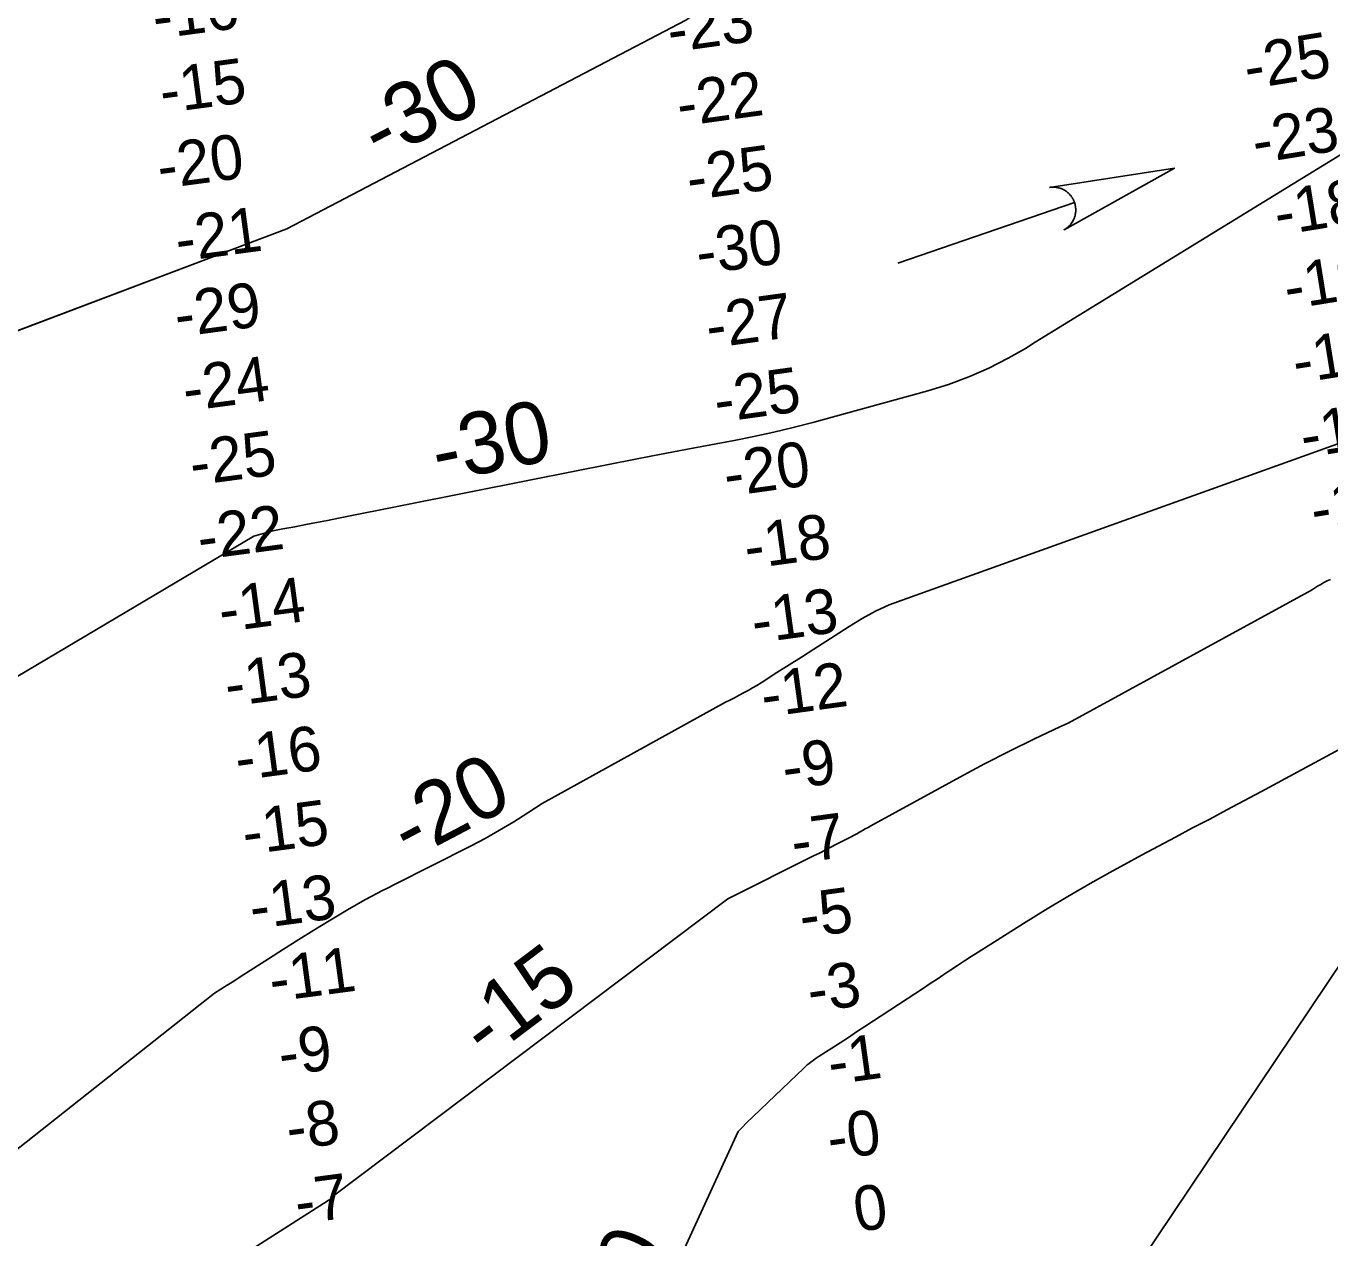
# Model space of a CAD drawing. Extents: x 3219052 to 3256913, y 800770 to 826146.
# Drawn here: x 3224628 to 3226376, y 813510 to 815134 of the extents above; entities that cross this region are included whole.
import ezdxf

# ---------------------------------------------------------------- set-up
doc = ezdxf.new("R2010")
doc.units = 0
for name, color, linetype in [('V-RIVR-RANG', 7, 'Continuous'), ('V-STRM-FLOW', 7, 'Continuous'), ('V-TOPO-DPTH', 7, 'Continuous'), ('V-TOPO-MINR', 7, 'Continuous'), ('V-TOPO-MINR-IDEN', 7, 'Continuous')]:
    doc.layers.add(name, color=color, linetype=linetype)

msp = doc.modelspace()

# ---------------------------------------------------------------- linework, layer by layer
at = {"layer": 'V-STRM-FLOW'}
msp.add_line((3225796.7, 814816.3), (3226033.5, 814897.6), dxfattribs=at)
msp.add_lwpolyline([(3226000.1, 814917.9), (3226167.4, 814943.6), (3226019.6, 814861.2), (3226022.2, 814862.8), (3226024.5, 814864.6), (3226025.4, 814865.4), (3226026.2, 814866.1), (3226027, 814867), (3226027.8, 814867.9), (3226028.5, 814868.7), (3226029.4, 814869.9), (3226030.3, 814871.2), (3226030.7, 814871.9), (3226031.3, 814872.9), (3226032, 814874.2), (3226032.5, 814875.2), (3226033, 814876.3), (3226033.3, 814877.1), (3226033.6, 814877.9), (3226033.9, 814879), (3226034.2, 814879.9), (3226034.4, 814880.9), (3226034.6, 814881.7), (3226034.8, 814882.9), (3226035, 814884.1), (3226035.1, 814885), (3226035.1, 814886.1), (3226035.2, 814887.1), (3226035.2, 814887.9), (3226035.2, 814888.6), (3226035.1, 814889.6), (3226035, 814890.6), (3226034.9, 814891.6), (3226034.8, 814892.6), (3226034.6, 814893.5), (3226034.4, 814894.4), (3226034.2, 814895.3), (3226033.9, 814896.4), (3226033.5, 814897.6), (3226033.4, 814898), (3226033.2, 814898.6), (3226032.9, 814899.3), (3226032.6, 814900), (3226032.3, 814900.6), (3226032.1, 814901.2), (3226031.7, 814901.9), (3226031.4, 814902.4), (3226031, 814903.1), (3226030.6, 814903.7), (3226030.4, 814904.2), (3226029.6, 814905.3), (3226029.2, 814905.9), (3226028.9, 814906.3), (3226028.4, 814906.9), (3226027.9, 814907.5), (3226027.4, 814908.1), (3226026.8, 814908.7), (3226026.2, 814909.3), (3226025.8, 814909.8), (3226025.4, 814910.2), (3226024.8, 814910.7), (3226024.3, 814911.1), (3226023.7, 814911.6), (3226023, 814912.1), (3226022.4, 814912.6), (3226021.5, 814913.2), (3226020.9, 814913.6), (3226020.2, 814914), (3226019.5, 814914.4), (3226018.9, 814914.7), (3226018.3, 814915), (3226017.3, 814915.5), (3226017.3, 814915.5), (3226016.7, 814915.8), (3226016.3, 814915.9), (3226015.7, 814916.2), (3226014.9, 814916.5), (3226014.2, 814916.7), (3226013.6, 814916.9), (3226012.9, 814917.1), (3226012.1, 814917.3), (3226011.6, 814917.4), (3226010.9, 814917.6), (3226010, 814917.8), (3226009.4, 814917.9), (3226009, 814917.9), (3226008.5, 814918), (3226008, 814918.1), (3226007.4, 814918.1), (3226006.7, 814918.2), (3226006.1, 814918.2), (3226005.5, 814918.2), (3226004.6, 814918.2), (3226004.1, 814918.2), (3226003.3, 814918.2), (3226002.4, 814918.2), (3226001.7, 814918.1), (3226001.2, 814918), (3226000.7, 814918), (3226000.4, 814917.9)], close=True, dxfattribs=at)
at = {"layer": 'V-TOPO-DPTH'}
for points in [[(3226540.9, 815524.7), (3226311.9, 815518.8), (3225558.2, 815173.1), (3225546.1, 815164.6), (3225533.9, 815156.2), (3225512.7, 815142.1), (3224977.8, 814862.2), (3224491.2, 814678.5)], [(3225512.7, 815142.1), (3224977.8, 814862.2), (3224310.7, 814610.3)], [(3224310.4, 814081.2), (3224933.4, 814450.3), (3224939.7, 814452.3), (3224946.2, 814454.2), (3224952.6, 814455.9), (3224959.1, 814457.5), (3224965.7, 814458.9), (3224972.3, 814460.2), (3224988.4, 814463.1), (3225003.1, 814465.9), (3225017.7, 814468.7), (3225032.4, 814471.5), (3225047, 814474.4), (3225305.1, 814526), (3225359.3, 814536.7), (3225413.5, 814547.4), (3225467.7, 814557.9), (3225522, 814568.2), (3225577.5, 814578.8), (3225603.9, 814584.1), (3225630.3, 814589.8), (3225656.5, 814596.2), (3225682.6, 814603), (3225837.1, 814645.1), (3225864.8, 814653.8), (3225892, 814663.8), (3225918.5, 814675.7), (3225944.4, 814688.8), (3225968, 814701.9), (3225980.9, 814710.4), (3226450.5, 814998.7)], [(3224310.4, 814081.2), (3224933.4, 814450.3), (3224939.7, 814452.3), (3224946.2, 814454.2), (3224952.6, 814455.9), (3224959.1, 814457.5), (3224965.7, 814458.9), (3224972.3, 814460.2), (3224988.4, 814463.1), (3225003.1, 814465.9), (3225017.7, 814468.7), (3225032.4, 814471.5), (3225047, 814474.4), (3225305.1, 814526), (3225359.3, 814536.7), (3225413.5, 814547.4), (3225467.7, 814557.9), (3225522, 814568.2), (3225577.5, 814578.8), (3225603.9, 814584.1), (3225630.3, 814589.8), (3225656.5, 814596.2), (3225682.6, 814603), (3225837.1, 814645.1), (3225864.8, 814653.8), (3225892, 814663.8), (3225918.5, 814675.7), (3225944.4, 814688.8), (3225968, 814701.9), (3225980.9, 814710.4), (3226450.5, 814998.7)], [(3224467.7, 813511.7), (3224880.8, 813838.1), (3224889.4, 813843.4), (3224898, 813848.8), (3224906.6, 813854.2), (3224915.1, 813859.7), (3224923.7, 813865.2), (3224953.1, 813884.1), (3224973.3, 813897), (3224993.7, 813909.8), (3225014.1, 813922.4), (3225034.7, 813934.9), (3225061.3, 813950.9), (3225068.6, 813955.2), (3225076, 813959.5), (3225083.4, 813963.6), (3225090.9, 813967.6), (3225098.4, 813971.6), (3225105.9, 813975.5), (3225113.5, 813979.4), (3225121.1, 813983.2), (3225223.9, 814035.1), (3225243.6, 814045.5), (3225263, 814056.3), (3225282, 814067.8), (3225300.8, 814079.7), (3225302.1, 814080.6), (3225320, 814092.4), (3225565.7, 814227.9), (3225571.7, 814230.9), (3225577.8, 814234), (3225583.9, 814237.2), (3225589.9, 814240.3), (3225595.9, 814243.6), (3225601.8, 814247), (3225607.6, 814250.5), (3225613.4, 814254.1), (3225634.7, 814267.6), (3225651.1, 814278.1), (3225667.5, 814288.5), (3225683.9, 814299), (3225700.3, 814309.5), (3225731.3, 814329.5), (3225748.8, 814340), (3225766.7, 814349.8), (3225785.2, 814358.5), (3226397.6, 814578.3)], [(3226397.6, 814578.3), (3225785.2, 814358.5), (3225766.7, 814349.8), (3225748.8, 814340), (3225731.3, 814329.5), (3225700.3, 814309.5), (3225683.9, 814299), (3225667.5, 814288.5), (3225651.1, 814278.1), (3225634.7, 814267.6), (3225613.4, 814254.1), (3225607.6, 814250.5), (3225601.8, 814247), (3225595.9, 814243.6), (3225589.9, 814240.3), (3225583.9, 814237.2), (3225577.8, 814234), (3225571.7, 814230.9), (3225565.7, 814227.9), (3225320, 814092.4), (3225302.1, 814080.6), (3225300.8, 814079.7), (3225282, 814067.8), (3225263, 814056.3), (3225243.6, 814045.5), (3225223.9, 814035.1), (3225121.1, 813983.2), (3225113.5, 813979.4), (3225105.9, 813975.5), (3225098.4, 813971.6), (3225090.9, 813967.6), (3225083.4, 813963.6), (3225076, 813959.5), (3225068.6, 813955.2), (3225061.3, 813950.9), (3225034.7, 813934.9), (3225014.1, 813922.4), (3224993.7, 813909.8), (3224973.3, 813897), (3224953.1, 813884.1), (3224923.7, 813865.2), (3224915.1, 813859.7), (3224906.6, 813854.2), (3224898, 813848.8), (3224889.4, 813843.4), (3224880.8, 813838.1), (3224467.7, 813511.7)], [(3226443.5, 814194.5), (3226283.3, 814107.9), (3226260.5, 814095.7), (3226237.6, 814083.5), (3226214.7, 814071.4), (3226191.8, 814059.4), (3226168.8, 814047.3), (3226145.9, 814035.2), (3226123.1, 814022.9), (3226100.3, 814010.6), (3226084.8, 814002.1), (3226054.5, 813985.2), (3226024.4, 813967.8), (3225994.7, 813949.9), (3225965.2, 813931.6), (3225904.4, 813893.1), (3225895.2, 813887.2), (3225885.9, 813881.3), (3225876.8, 813875.2), (3225867.6, 813869.2), (3225858.5, 813863.1), (3225849.3, 813857), (3225840.1, 813850.9), (3225831, 813844.9), (3225752.6, 813793.3), (3225741.5, 813786), (3225730.4, 813778.8), (3225719.3, 813771.6), (3225708.1, 813764.4), (3225691.4, 813753.6), (3225688.6, 813751.8), (3225685.9, 813749.9), (3225683.2, 813748), (3225680.6, 813746), (3225678, 813744), (3225675.4, 813741.9), (3225672.9, 813739.7), (3225670.5, 813737.5), (3225593.5, 813663.8), (3225587.9, 813658.2), (3225582.5, 813652.5), (3225371.5, 813192)], [(3225371.5, 813192), (3225582.5, 813652.5), (3225587.9, 813658.2), (3225593.5, 813663.8), (3225670.5, 813737.5), (3225672.9, 813739.7), (3225675.4, 813741.9), (3225678, 813744), (3225680.6, 813746), (3225683.2, 813748), (3225685.9, 813749.9), (3225688.6, 813751.8), (3225691.4, 813753.6), (3225708.1, 813764.4), (3225719.3, 813771.6), (3225730.4, 813778.8), (3225741.5, 813786), (3225752.6, 813793.3), (3225831, 813844.9), (3225840.1, 813850.9), (3225849.3, 813857), (3225858.5, 813863.1), (3225867.6, 813869.2), (3225876.8, 813875.2), (3225885.9, 813881.3), (3225895.2, 813887.2), (3225904.4, 813893.1), (3225965.2, 813931.6), (3225994.7, 813949.9), (3226024.4, 813967.8), (3226054.5, 813985.2), (3226084.8, 814002.1), (3226100.3, 814010.6), (3226123.1, 814022.9), (3226145.9, 814035.2), (3226168.8, 814047.3), (3226191.8, 814059.4), (3226214.7, 814071.4), (3226237.6, 814083.5), (3226260.5, 814095.7), (3226283.3, 814107.9), (3226443.5, 814194.5)]]:
    msp.add_lwpolyline(points, dxfattribs=at)
at = {"layer": 'V-TOPO-MINR'}
for points in [[(3225512.7, 815142.1), (3224977.8, 814862.2), (3224310.7, 814610.3)], [(3224310.4, 814081.2), (3224933.4, 814450.3), (3224939.7, 814452.3), (3224946.2, 814454.2), (3224952.6, 814455.9), (3224959.1, 814457.5), (3224965.7, 814458.9), (3224972.3, 814460.2), (3224988.4, 814463.1), (3225003.1, 814465.9), (3225017.7, 814468.7), (3225032.4, 814471.5), (3225047, 814474.4), (3225305.1, 814526), (3225359.3, 814536.7), (3225413.5, 814547.4), (3225467.7, 814557.9), (3225522, 814568.2), (3225577.5, 814578.8), (3225603.9, 814584.1), (3225630.3, 814589.8), (3225656.5, 814596.2), (3225682.6, 814603), (3225837.1, 814645.1), (3225864.8, 814653.8), (3225892, 814663.8), (3225918.5, 814675.7), (3225944.4, 814688.8), (3225968, 814701.9), (3225980.9, 814710.4), (3226450.5, 814998.7)], [(3224467.7, 813511.7), (3224880.8, 813838.1), (3224889.4, 813843.4), (3224898, 813848.8), (3224906.6, 813854.2), (3224915.1, 813859.7), (3224923.7, 813865.2), (3224953.1, 813884.1), (3224973.3, 813897), (3224993.7, 813909.8), (3225014.1, 813922.4), (3225034.7, 813934.9), (3225061.3, 813950.9), (3225068.6, 813955.2), (3225076, 813959.5), (3225083.4, 813963.6), (3225090.9, 813967.6), (3225098.4, 813971.6), (3225105.9, 813975.5), (3225113.5, 813979.4), (3225121.1, 813983.2), (3225223.9, 814035.1), (3225243.6, 814045.5), (3225263, 814056.3), (3225282, 814067.8), (3225300.8, 814079.7), (3225302.1, 814080.6), (3225320, 814092.4), (3225565.7, 814227.9), (3225571.7, 814230.9), (3225577.8, 814234), (3225583.9, 814237.2), (3225589.9, 814240.3), (3225595.9, 814243.6), (3225601.8, 814247), (3225607.6, 814250.5), (3225613.4, 814254.1), (3225634.7, 814267.6), (3225651.1, 814278.1), (3225667.5, 814288.5), (3225683.9, 814299), (3225700.3, 814309.5), (3225731.3, 814329.5), (3225748.8, 814340), (3225766.7, 814349.8), (3225785.2, 814358.5), (3226397.6, 814578.3)], [(3224636.4, 813306.9), (3225037.9, 813563.2), (3225037.9, 813563.4), (3225038.3, 813564.5), (3225038.6, 813564.9), (3225568.8, 813964.3), (3225683.8, 814022), (3225691.5, 814025.8), (3225699.3, 814029.7), (3225706.9, 814033.7), (3225714.6, 814037.6), (3225730.4, 814045.7), (3225734.2, 814047.6), (3225738, 814049.7), (3225741.8, 814051.7), (3225745.5, 814053.8), (3225749.3, 814056), (3225753.1, 814058.1), (3225756.8, 814060.2), (3225760.6, 814062.2), (3225879.7, 814127.5), (3225912.9, 814145.2), (3225946.2, 814162.4), (3225980, 814178.9), (3226014, 814194.9), (3226025, 814199.9), (3226351, 814378.3), (3226355.1, 814380.9), (3226359.3, 814383.4), (3226363.5, 814385.8), (3226367.8, 814388.2), (3226372.1, 814390.4), (3226376.5, 814392.6)], [(3225371.5, 813192), (3225582.5, 813652.5), (3225587.9, 813658.2), (3225593.5, 813663.8), (3225670.5, 813737.5), (3225672.9, 813739.7), (3225675.4, 813741.9), (3225678, 813744), (3225680.6, 813746), (3225683.2, 813748), (3225685.9, 813749.9), (3225688.6, 813751.8), (3225691.4, 813753.6), (3225708.1, 813764.4), (3225719.3, 813771.6), (3225730.4, 813778.8), (3225741.5, 813786), (3225752.6, 813793.3), (3225831, 813844.9), (3225840.1, 813850.9), (3225849.3, 813857), (3225858.5, 813863.1), (3225867.6, 813869.2), (3225876.8, 813875.2), (3225885.9, 813881.3), (3225895.2, 813887.2), (3225904.4, 813893.1), (3225965.2, 813931.6), (3225994.7, 813949.9), (3226024.4, 813967.8), (3226054.5, 813985.2), (3226084.8, 814002.1), (3226100.3, 814010.6), (3226123.1, 814022.9), (3226145.9, 814035.2), (3226168.8, 814047.3), (3226191.8, 814059.4), (3226214.7, 814071.4), (3226237.6, 814083.5), (3226260.5, 814095.7), (3226283.3, 814107.9), (3226443.5, 814194.5)], [(3225913.9, 813168.2), (3226464.2, 813988.2)]]:
    msp.add_lwpolyline(points, dxfattribs=at)

# ---------------------------------------------------------------- texts
at = {"layer": 'V-RIVR-RANG'}
for s, rotation, p in [('-16', 7.6247, (3224801.5, 815116.5)), ('-23', 7.8896, (3225491.7, 815098.5)), ('-25', 9.1991, (3226265.5, 815049)), ('-15', 7.6247, (3224811.2, 815017)), ('-22', 7.8896, (3225504.4, 814999.3)), ('-23', 9.1991, (3226276.4, 814949.5)), ('-20', 7.6247, (3224807.9, 814915.7)), ('-25', 7.8896, (3225517.6, 814900.2)), ('-18', 9.1991, (3226306, 814853.1)), ('-21', 7.6247, (3224832.1, 814818)), ('-30', 7.8896, (3225530.1, 814800.9)), ('-19', 9.1991, (3226319, 814753.9)), ('-29', 7.6247, (3224831, 814717)), ('-27', 7.8896, (3225543.5, 814701.9)), ('-18', 9.1991, (3226330.6, 814654.6)), ('-24', 7.6247, (3224842.1, 814617.6)), ('-25', 7.8896, (3225554.3, 814602.4)), ('-12', 9.1991, (3226341, 814555)), ('-25', 7.6247, (3224851.5, 814518)), ('-20', 7.8896, (3225567.3, 814503.3)), ('-10', 9.1991, (3226354.9, 814456.1)), ('-22', 7.6247, (3224861.7, 814418.5)), ('-18', 7.8896, (3225594.7, 814406.1)), ('-14', 7.6247, (3224890.3, 814321.5)), ('-13', 7.8896, (3225604.6, 814306.6)), ('-13', 7.6247, (3224898.4, 814221.7)), ('-12', 7.8896, (3225617.3, 814207.4)), ('-16', 7.6247, (3224912.2, 814122.7)), ('-9', 7.8896, (3225645.7, 814110.4)), ('-15', 7.6247, (3224921.9, 814023.1)), ('-7', 7.8896, (3225657.7, 814011.1)), ('-13', 7.6247, (3224931.6, 813923.5)), ('-5', 7.8896, (3225668.6, 813911.6)), ('-11', 7.6247, (3224957.9, 813826.2)), ('-3', 7.8896, (3225679.4, 813812.2)), ('-9', 7.6247, (3224970.4, 813727)), ('-1', 7.8896, (3225706.9, 813715.1)), ('-8', 7.6247, (3224980.7, 813627.5)), ('-0', 7.8896, (3225706, 813614)), ('-7', 7.6247, (3224992.3, 813528.2)), ('0', 7.8896, (3225741.7, 813518))]:
    msp.add_text(s, height=60, rotation=rotation, dxfattribs=at).set_placement(p)
at = {"layer": 'V-TOPO-MINR-IDEN'}
for s, rotation, p in [('-30', 27.6134, (3225102.3, 814950.8)), ('-30', 11.3021, (3225180.4, 814522.2)), ('-20', 27.7799, (3225142.2, 814015.5)), ('-15', 36.9875, (3225245.6, 813746.8)), ('-10', 65.38, (3225422.5, 813353.2))]:
    msp.add_text(s, height=83, rotation=rotation, dxfattribs=at).set_placement(p)

doc.saveas('drawing.dxf')
